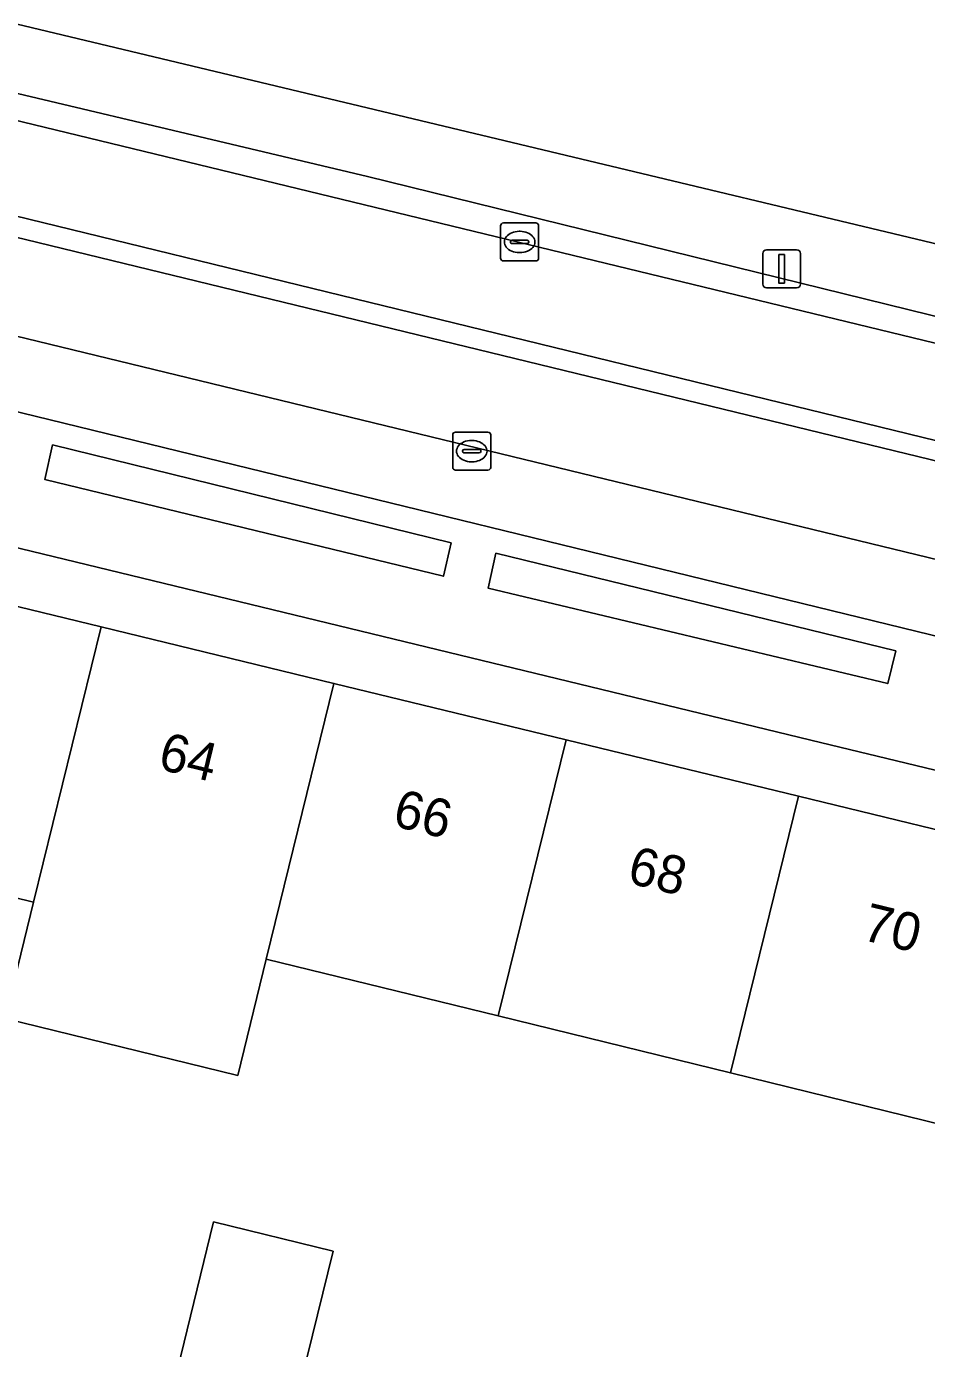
# Model space of a CAD drawing. Extents: x 162803 to 163818, y 381639 to 382475.
# Drawn here: x 163541.54 to 163565.23, y 382215.19 to 382249.98 of the extents above; entities that cross this region are included whole.
import ezdxf

# ---------------------------------------------------------------- set-up
doc = ezdxf.new("R2010")
doc.units = 0
for name, color, linetype in [('IMGEO_Erf', 7, 'Continuous'), ('IMGEO_Groenvoorziening', 7, 'Continuous'), ('IMGEO_Haag', 7, 'Continuous'), ('IMGEO_Kolk', 7, 'Continuous'), ('IMGEO_Lichtmast', 7, 'Continuous'), ('IMGEO_Pand', 7, 'Continuous'), ('IMGEO_Pand_nummerreeks', 7, 'Continuous'), ('IMGEO_Parkeervlak_open', 7, 'Continuous'), ('IMGEO_Rijbaan_lokaal_gesloten', 7, 'Continuous'), ('IMGEO_Rijbaan_lokaal_open', 7, 'Continuous'), ('IMGEO_Voetpad_open', 7, 'Continuous')]:
    doc.layers.add(name, color=color, linetype=linetype)

msp = doc.modelspace()

# ---------------------------------------------------------------- linework, layer by layer
at = {"layer": 'IMGEO_Erf'}
for points in [[(163537.281, 382235.69), (163543.501, 382234.18), (163549.629, 382232.693), (163555.737, 382231.21), (163561.854, 382229.725), (163567.992, 382228.235), (163574.325, 382226.698), (163574.725, 382228.173), (163562.437, 382231.139), (163537.639, 382237.147)], [(163548.656, 382213.863), (163545.511, 382214.634), (163546.464, 382218.52), (163549.609, 382217.749)]]:
    msp.add_lwpolyline(points, close=True, dxfattribs=at)
msp.add_lwpolyline([(163569.974, 382208.849), (163572.533, 382219.387), (163566.203, 382220.939), (163560.069, 382222.443), (163553.954, 382223.942), (163547.85, 382225.438), (163547.099, 382222.375), (163540.974, 382223.877), (163541.725, 382226.94), (163535.508, 382228.464)], dxfattribs=at)
at = {"layer": 'IMGEO_Groenvoorziening'}
for points in [[(163707.145, 382216.427), (163572.981, 382249.028), (163532.411, 382258.886), (163531.388, 382254.612), (163535.729, 382253.427), (163535.203, 382251.5), (163541.473, 382250), (163579.42, 382240.924), (163584.824, 382239.627), (163594.965, 382237.167), (163634.005, 382227.697), (163640.982, 382226.025), (163657.455, 382221.482), (163699.164, 382211.305)], [(163657.455, 382221.482), (163640.982, 382226.025), (163634.005, 382227.697), (163594.965, 382237.167), (163584.824, 382239.627), (163579.42, 382240.924), (163541.473, 382250), (163535.203, 382251.5), (163534.813, 382250.071), (163534.364, 382250.18), (163534.446, 382250.487), (163533.461, 382250.718)], [(163533.705, 382249.339), (163536.9, 382248.564), (163537.036, 382249.227), (163550.509, 382246.034), (163578.988, 382239.022), (163579.348, 382240.539), (163582.742, 382239.725), (163582.213, 382237.577), (163583.814, 382237.18), (163584.162, 382238.53), (163585.486, 382238.225), (163585.184, 382236.847), (163588.369, 382236.098), (163588.507, 382236.683), (163639.248, 382224.394), (163639.111, 382223.823), (163649.55, 382221.295), (163649.686, 382221.909), (163698.681, 382210.001)]]:
    msp.add_lwpolyline(points, dxfattribs=at)
for points in [[(163536.9, 382248.564), (163540.29, 382247.741), (163577.291, 382238.78), (163578.835, 382238.378), (163578.988, 382239.022), (163550.509, 382246.034), (163537.036, 382249.227)], [(163552.717, 382236.391), (163542.224, 382238.966), (163542.018, 382238.061), (163552.512, 382235.512)], [(163564.414, 382233.547), (163553.893, 382236.119), (163553.687, 382235.199), (163564.205, 382232.686)]]:
    msp.add_lwpolyline(points, close=True, dxfattribs=at)
at = {"layer": 'IMGEO_Haag'}
msp.add_lwpolyline([(163578.988, 382239.022), (163550.509, 382246.034), (163537.036, 382249.227), (163536.9, 382248.564), (163540.29, 382247.741), (163577.291, 382238.78), (163578.835, 382238.378)], close=True, dxfattribs=at)
at = {"layer": 'IMGEO_Kolk'}
for p, q in [((163554.09, 382244.809), (163554.942, 382244.809)), ((163554.015, 382243.883), (163554.015, 382244.735)), ((163554.503, 382244.589), (163554.528, 382244.589)), ((163555.016, 382244.735), (163555.016, 382243.883)), ((163554.274, 382244.303), (163554.274, 382244.315)), ((163554.712, 382244.266), (163554.314, 382244.266)), ((163554.317, 382244.352), (163554.715, 382244.352)), ((163554.758, 382244.315), (163554.758, 382244.303)), ((163554.942, 382243.809), (163554.09, 382243.809)), ((163554.526, 382244.029), (163554.501, 382244.029)), ((163552.756, 382238.378), (163552.756, 382239.23)), ((163552.831, 382239.304), (163553.683, 382239.304)), ((163553.757, 382239.23), (163553.757, 382238.378)), ((163553.244, 382239.084), (163553.269, 382239.084)), ((163553.015, 382238.798), (163553.015, 382238.81)), ((163553.453, 382238.761), (163553.055, 382238.761)), ((163553.058, 382238.847), (163553.456, 382238.847)), ((163553.267, 382238.524), (163553.242, 382238.524)), ((163553.499, 382238.81), (163553.499, 382238.798)), ((163553.683, 382238.304), (163552.831, 382238.304))]:
    msp.add_line(p, q, dxfattribs=at)
for points in [[(163554.09, 382244.809), (163554.942, 382244.809)], [(163554.015, 382243.883), (163554.015, 382244.735)], [(163555.016, 382244.735), (163555.016, 382243.883)], [(163554.942, 382243.809), (163554.09, 382243.809)], [(163552.756, 382238.378), (163552.756, 382239.23)], [(163552.831, 382239.304), (163553.683, 382239.304)], [(163553.757, 382239.23), (163553.757, 382238.378)], [(163553.683, 382238.304), (163552.831, 382238.304)]]:
    msp.add_lwpolyline(points, dxfattribs=at)
for centre, radius, start, end in [((163554.092, 382244.733), 0.0765, 91.552, 178.448), ((163554.092, 382244.733), 0.0765, 91.552, 178.448), ((163554.94, 382244.733), 0.0765, 1.552, 88.448), ((163554.94, 382244.733), 0.0765, 1.552, 88.448), ((163554.314, 382244.312), 0.0403, 85.8775, 175.7526), ((163554.311, 382244.302), 0.0366, 178.938, 274.7102), ((163554.715, 382244.309), 0.043, 264.8664, 352.4533), ((163554.719, 382244.314), 0.0386, 1.7309, 96.639), ((163554.092, 382243.885), 0.0765, 181.552, 268.448), ((163554.092, 382243.885), 0.0765, 181.552, 268.448), ((163554.94, 382243.885), 0.0765, 271.552, 358.448), ((163554.94, 382243.885), 0.0765, 271.552, 358.448), ((163552.833, 382239.228), 0.0765, 91.552, 178.448), ((163552.833, 382239.228), 0.0765, 91.552, 178.448), ((163553.681, 382239.228), 0.0765, 1.552, 88.448), ((163553.681, 382239.228), 0.0765, 1.552, 88.448), ((163553.055, 382238.807), 0.0403, 85.8775, 175.7526), ((163553.052, 382238.797), 0.0366, 178.938, 274.7102), ((163553.456, 382238.804), 0.043, 264.8664, 352.4533), ((163553.46, 382238.809), 0.0386, 1.7309, 96.639), ((163552.833, 382238.38), 0.0765, 181.552, 268.448), ((163552.833, 382238.38), 0.0765, 181.552, 268.448), ((163553.681, 382238.38), 0.0765, 271.552, 358.448), ((163553.681, 382238.38), 0.0765, 271.552, 358.448)]:
    msp.add_arc(centre, radius, start, end, dxfattribs=at)
for centre, major_axis, ratio, start_param, end_param in [((163554.502, 382244.309), (-0.387, 0.002), 0.722429, 4.712389, 7.853982), ((163554.527, 382244.309), (-0.39, 0.002), 0.717154, 1.570796, 4.712389), ((163553.243, 382238.804), (-0.387, 0.002), 0.722429, 4.712389, 7.853982), ((163553.268, 382238.804), (-0.39, 0.002), 0.717154, 1.570796, 4.712389)]:
    msp.add_ellipse(centre, major_axis=major_axis, ratio=ratio, start_param=start_param, end_param=end_param, dxfattribs=at)
at = {"layer": 'IMGEO_Lichtmast'}
for p, q in [((163561.017, 382244.101), (163561.807, 382244.101)), ((163561.807, 382244.101), (163561.017, 382244.101)), ((163560.917, 382243.201), (163560.917, 382244.001)), ((163560.917, 382244.001), (163560.917, 382243.201)), ((163561.907, 382244.001), (163561.907, 382243.201)), ((163561.907, 382243.201), (163561.907, 382244.001)), ((163561.807, 382243.101), (163561.017, 382243.101)), ((163561.017, 382243.101), (163561.807, 382243.101))]:
    msp.add_line(p, q, dxfattribs=at)
msp.add_lwpolyline([(163561.337, 382243.976), (163561.487, 382243.976), (163561.487, 382243.226), (163561.337, 382243.226), (163561.337, 382243.976)], dxfattribs=at)
for centre, start, end in [((163561.017, 382244.001), 90, 180), ((163561.017, 382244.001), 90, 180), ((163561.807, 382244.001), 0, 90), ((163561.807, 382244.001), 360, 90), ((163561.017, 382243.201), 180, 270), ((163561.017, 382243.201), 180, 270), ((163561.807, 382243.201), 270, 0), ((163561.807, 382243.201), 270, 0)]:
    msp.add_arc(centre, 0.1, start, end, dxfattribs=at)
at = {"layer": 'IMGEO_Pand'}
for points in [[(163543.501, 382234.18), (163537.281, 382235.69), (163535.508, 382228.464), (163541.725, 382226.94)], [(163547.85, 382225.438), (163549.629, 382232.693), (163543.501, 382234.18), (163541.725, 382226.94), (163540.974, 382223.877), (163547.099, 382222.375)], [(163553.954, 382223.942), (163555.737, 382231.21), (163549.629, 382232.693), (163547.85, 382225.438)], [(163553.954, 382223.942), (163560.069, 382222.443), (163561.854, 382229.725), (163555.737, 382231.21)], [(163561.854, 382229.725), (163560.069, 382222.443), (163566.203, 382220.939), (163567.992, 382228.235)], [(163548.656, 382213.863), (163549.609, 382217.749), (163546.464, 382218.52), (163545.511, 382214.634)]]:
    msp.add_lwpolyline(points, close=True, dxfattribs=at)
at = {"layer": 'IMGEO_Parkeervlak_open'}
for points in [[(163574.298, 382232.103), (163574.698, 382233.719), (163533.322, 382243.762)], [(163533.171, 382241.817), (163573.925, 382231.877)]]:
    msp.add_lwpolyline(points, dxfattribs=at)
at = {"layer": 'IMGEO_Rijbaan_lokaal_gesloten'}
for points in [[(163577.291, 382238.78), (163540.29, 382247.741), (163536.9, 382248.564), (163533.705, 382249.339)], [(163531.84, 382244.165), (163533.322, 382243.762), (163574.698, 382233.719), (163576.014, 382233.4), (163577.291, 382238.78)]]:
    msp.add_lwpolyline(points, dxfattribs=at)
msp.add_lwpolyline([(163539.726, 382245.366), (163574.445, 382236.893), (163574.34, 382236.394), (163539.593, 382244.836)], close=True, dxfattribs=at)
at = {"layer": 'IMGEO_Rijbaan_lokaal_open'}
msp.add_lwpolyline([(163539.726, 382245.366), (163539.593, 382244.836), (163574.34, 382236.394), (163574.445, 382236.893)], close=True, dxfattribs=at)
at = {"layer": 'IMGEO_Voetpad_open'}
for points in [[(163573.925, 382231.877), (163533.171, 382241.817)], [(163532.865, 382237.257), (163537.281, 382235.69), (163537.639, 382237.147), (163562.437, 382231.139), (163574.725, 382228.173), (163577.222, 382227.553), (163579.203, 382227.035), (163583.929, 382225.886), (163585.969, 382225.391), (163591.572, 382224.058), (163591.607, 382224.05), (163628.666, 382215.051), (163634.197, 382213.655), (163637.403, 382212.846), (163639.574, 382212.298), (163643.919, 382211.28), (163645.926, 382210.796), (163645.57, 382209.344), (163649.456, 382208.408), (163649.79, 382209.911), (163654.788, 382208.714), (163654.906, 382208.686), (163691.987, 382199.775)]]:
    msp.add_lwpolyline(points, dxfattribs=at)
for points in [[(163552.717, 382236.391), (163552.512, 382235.512), (163542.018, 382238.061), (163542.224, 382238.966)], [(163564.414, 382233.547), (163564.205, 382232.686), (163553.687, 382235.199), (163553.893, 382236.119)]]:
    msp.add_lwpolyline(points, close=True, dxfattribs=at)

# ---------------------------------------------------------------- texts
at = {"layer": 'IMGEO_Pand_nummerreeks'}
for s, p in [('64', (163544.965, 382230.449)), ('66', (163551.139, 382228.95)), ('68', (163557.316, 382227.452)), ('70', (163563.49, 382225.953))]:
    msp.add_text(s, height=1, rotation=346.356, dxfattribs=at).set_placement(p)

doc.saveas('drawing.dxf')
